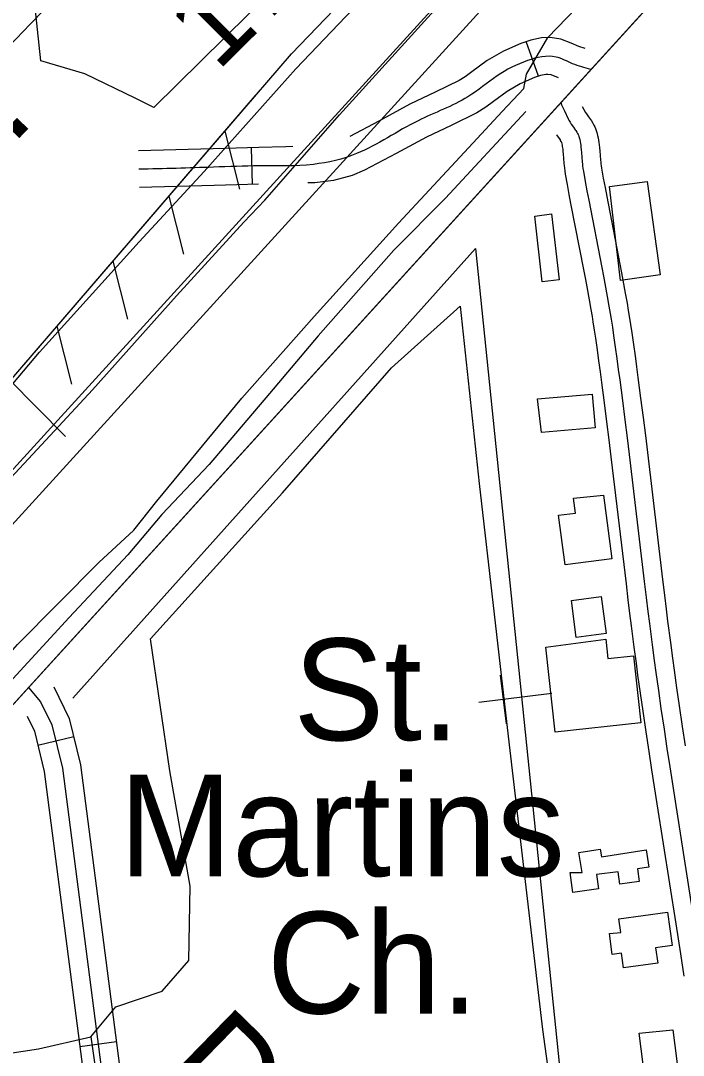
# Model space of a CAD drawing. Extents: x 3477039 to 3515015, y 546746 to 572297.
# Drawn here: x 3511303 to 3511844, y 558607 to 559451 of the extents above; entities that cross this region are included whole.
import ezdxf

# ---------------------------------------------------------------- set-up
doc = ezdxf.new("R2010")
doc.units = 0
for name, color, linetype in [('V-BLDG-OTLN', 7, 'Continuous'), ('V-DTCH-CNTR', 7, 'Continuous'), ('V-FLOD-BASE', 7, 'Continuous'), ('V-LEVE-TOET', 7, 'Continuous'), ('V-RIVR-RANG', 7, 'Continuous'), ('V-RIVR-RANG-IDEN', 7, 'Continuous'), ('V-ROAD-CNTR', 7, 'Continuous'), ('V-RRAP-FSHR', 7, 'Continuous'), ('V-SITE-OTLN', 7, 'Continuous'), ('V-SITE-OTLN-IDEN', 7, 'Continuous'), ('V-SITE-VEGE', 7, 'Continuous'), ('V-SURV-LINE', 7, 'Continuous'), ('V-TOPO-MINR', 7, 'Continuous'), ('V-TOPO-SHOR', 7, 'Continuous'), ('V-TOPO-WATR-IDEN', 7, 'Continuous'), ('V-UTIL-LINE', 7, 'Continuous')]:
    doc.layers.add(name, color=color, linetype=linetype)

msp = doc.modelspace()

# ---------------------------------------------------------------- linework, layer by layer
at = {"layer": 'V-BLDG-OTLN'}
for points in [[(3511783.33, 559315.9), (3511814.09, 559320.15), (3511824.62, 559243.81), (3511792.17, 559239.33)], [(3511722.21, 559291.81), (3511736, 559293.61), (3511742.09, 559239.81), (3511728.28, 559238.25)], [(3511724.38, 559142.64), (3511769.25, 559146.53), (3511771.64, 559119.04), (3511727.8, 559115.26)], [(3511778.33, 559063.96), (3511785.14, 559012.13), (3511747.06, 559007.12), (3511741.73, 559047.64), (3511755.62, 559049.47), (3511754.01, 559061.73)], [(3511752.2, 558978.17), (3511776.59, 558981.36), (3511780.58, 558951.14), (3511756.19, 558947.92)], [(3511731.36, 558939.92), (3511780.26, 558946.5), (3511782.01, 558930.72), (3511802.76, 558933.01), (3511808.83, 558878.23), (3511739.04, 558870.49)], [(3511751.11, 558755.94), (3511760.9, 558756.04), (3511758.37, 558772.36), (3511775.73, 558775.09), (3511776.69, 558768.91), (3511813.07, 558774.51), (3511815.25, 558760.4), (3511806.02, 558758.97), (3511807.39, 558748.73), (3511791.57, 558746.52), (3511790.25, 558756.6), (3511772.72, 558754.3), (3511774.26, 558742.58), (3511753.23, 558739.82)], [(3511783.21, 558706.15), (3511792.52, 558707.11), (3511791, 558718.1), (3511830.69, 558723.58), (3511834.44, 558696.4), (3511820.92, 558694.53), (3511822.64, 558682.03), (3511794.77, 558678.19), (3511793.13, 558690.08), (3511785.57, 558689.04)], [(3511807.42, 558624.96), (3511834.83, 558627.49), (3511840.03, 558586.95), (3511825.38, 558585.07), (3511824.99, 558588.15), (3511812.34, 558586.53)]]:
    msp.add_lwpolyline(points, close=True, dxfattribs=at)
at = {"layer": 'V-DTCH-CNTR'}
for points in [[(3511258.01, 558603.14), (3511317.34, 558612.12), (3511360.05, 558621.93), (3511380.46, 558646.36), (3511418.14, 558659.1), (3511440, 558684.24), (3511441.15, 558744.95), (3511424.47, 558839.03), (3511408.62, 558946.83), (3511516.43, 559066.04), (3511605.33, 559168.04), (3511661.34, 559218.24), (3511676.94, 559073.58), (3511701.44, 558860.19), (3511728.7, 558627.98), (3511765.12, 558362.47), (3511770.65, 558327.02), (3511798.87, 558331.15), (3511800.85, 558315.14), (3511818.69, 558170.56), (3511847.38, 557936.9)], [(3511360.05, 558621.93), (3511380.71, 558477.95), (3511413.84, 558254.12), (3511467.63, 557894.79), (3511519.95, 557527.26), (3511565.5, 557224.09), (3511576.43, 557135.12), (3511487.43, 557121.29)]]:
    msp.add_lwpolyline(points, dxfattribs=at)
at = {"layer": 'V-FLOD-BASE'}
msp.add_lwpolyline([(3510854.1, 558594.36), (3510926.58, 558674.07), (3510999.79, 558754.5), (3511059.88, 558820.21), (3511115.97, 558881.96), (3511168.06, 558939.42), (3511231.43, 559007.99), (3511279.88, 559062.57), (3511326.85, 559112.83), (3511361.45, 559150.17), (3511429.93, 559226.66), (3511484.93, 559286.98), (3511502.04, 559304.93), (3511562.89, 559374.6), (3511645.57, 559465.81), (3511704.2, 559528.63), (3511774.87, 559606.91), (3511829.13, 559666.52), (3511885.95, 559728.63)], dxfattribs=at)
at = {"layer": 'V-LEVE-TOET'}
for points in [[(3511715.4, 559407.86), (3511732.83, 559437.72), (3511810.73, 559518.48), (3511895.21, 559608.58), (3511995.73, 559718.09), (3512098.08, 559830.48), (3512189.85, 559928.84), (3512264.5, 560008.9), (3512352.62, 560102.6), (3512475.35, 560235.44), (3512578.79, 560348.54), (3512672.47, 560462.43), (3512703.81, 560498.7), (3512735.14, 560534.98), (3512760.99, 560561.9), (3512811.45, 560594.07), (3512863.11, 560615.13)], [(3510804.66, 558605.19), (3510860.04, 558667.68), (3510907.73, 558717.93), (3510974.03, 558791.54), (3511031.96, 558857.63), (3511098.6, 558929.79), (3511148.17, 558987.98), (3511210.08, 559055.84), (3511277.12, 559132.7), (3511317.94, 559180.84), (3511399.53, 559270.96), (3511452.34, 559328.41), (3511527.38, 559412.08), (3511597.29, 559485.66), (3511664.27, 559554.57), (3511729.1, 559625.31), (3511799.02, 559701.06), (3511874.79, 559785.45)], [(3510101.45, 557694.81), (3510220.42, 557806.72), (3510314.27, 557892.78), (3510425.56, 557993.54), (3510558.35, 558117.99), (3510637.04, 558207.06), (3510737.2, 558316.57), (3510833.05, 558429.36), (3510926.63, 558529.52), (3511003.86, 558616.06), (3511091.62, 558709.4), (3511200.88, 558828.96), (3511299.98, 558942.09), (3511366.59, 559009.2), (3511394.96, 559035.38), (3511413.93, 559059.09), (3511483.19, 559143.16), (3511542.2, 559209.96), (3511611.04, 559286.08), (3511668.58, 559347.83), (3511695.54, 559377.28), (3511713.38, 559395.94), (3511715.4, 559407.86)]]:
    msp.add_lwpolyline(points, dxfattribs=at)
at = {"layer": 'V-ROAD-CNTR'}
for p, q in [((3511725.19, 559406.03), (3511715.38, 559434.38)), ((3511491.94, 559317.69), (3511491.09, 559347.67)), ((3511346, 558866.76), (3511316.83, 558859.75)), ((3511380.8, 558617.7), (3511351.05, 558613.84))]:
    msp.add_line(p, q, dxfattribs=at)
for points in [[(3512860.65, 560577.39), (3512306.66, 560003.27), (3511752.79, 559394.67)], [(3512654.57, 560393.1), (3512306.66, 560003.27), (3510849.95, 558402.61)], [(3511763.44, 559428.66), (3511758.37, 559430.34), (3511752.01, 559432.94), (3511743.67, 559436.26), (3511734.87, 559437.67), (3511727.76, 559437.38), (3511718.93, 559435.61), (3511710.89, 559432.83), (3511696.87, 559426.52), (3511683.35, 559418.88), (3511670.8, 559409.57), (3511665.46, 559405.57), (3511660.49, 559402.49), (3511640.92, 559392.95), (3511620.22, 559383.12), (3511595.01, 559369.44), (3511571.29, 559356.9)], [(3511741.7, 559404.76), (3511735.65, 559407.16), (3511733.07, 559407.57), (3511731.34, 559407.5), (3511726.83, 559406.6), (3511721.98, 559404.92), (3511710.44, 559399.72), (3511699.73, 559393.67), (3511688.73, 559385.51), (3511682.38, 559380.76), (3511674.99, 559376.19), (3511653.93, 559365.92), (3511633.82, 559356.37), (3511609.18, 559342.99), (3511583.21, 559329.27), (3511573.25, 559325.1), (3511558, 559320.84), (3511542.66, 559319.11), (3511536.97, 559318.95)], [(3511752.79, 559394.67), (3510849.95, 558402.61)], [(3511743.52, 559384.48), (3511744.22, 559382.8), (3511745.5, 559379.89), (3511746.5, 559377.72), (3511749.57, 559371.25), (3511750.07, 559370.26), (3511750.58, 559369.36), (3511751.09, 559368.53), (3511752.1, 559366.99), (3511753.96, 559364.36), (3511755.34, 559362.37), (3511755.83, 559361.62), (3511756.64, 559360.27), (3511757.2, 559359.24), (3511757.58, 559358.45), (3511757.85, 559357.84), (3511758.2, 559356.92), (3511758.5, 559355.96), (3511758.93, 559354.28), (3511759.28, 559352.7), (3511759.55, 559351.21), (3511759.78, 559349.81), (3511759.96, 559348.49), (3511760.24, 559346.01), (3511760.44, 559343.84), (3511761.01, 559336.21), (3511761.19, 559334.3), (3511761.34, 559332.88), (3511761.6, 559330.75), (3511761.94, 559328.63), (3511763.44, 559320.23), (3511764.9, 559312.37), (3511766.29, 559305), (3511777.07, 559249.78), (3511778.38, 559242.87), (3511779.5, 559236.82), (3511781.42, 559226.22), (3511782.8, 559218.27), (3511783.81, 559212.3), (3511784.53, 559207.82), (3511785.59, 559201.09), (3511786.59, 559194.35), (3511787.95, 559184.86), (3511789.23, 559175.67), (3511790.45, 559166.75), (3511791.61, 559158.12), (3511793.81, 559141.38), (3511795.8, 559125.67), (3511797.63, 559110.94), (3511799.32, 559097.13), (3511811.63, 558993.5), (3511813.21, 558980.55), (3511814.61, 558969.22), (3511815.85, 558959.31), (3511818.08, 558941.98), (3511819.8, 558928.98), (3511821.11, 558919.24), (3511823.14, 558904.64), (3511825.24, 558890.05), (3511827.76, 558873.07), (3511830.16, 558857.16), (3511832.44, 558842.25), (3511836.78, 558814.3), (3511852.2, 558716.5)], [(3511760.89, 559381.28), (3511763.76, 559376.56), (3511764.49, 559375.45), (3511766.25, 559372.96), (3511767.79, 559370.74), (3511768.54, 559369.59), (3511769.67, 559367.72), (3511770.57, 559366.06), (3511771.23, 559364.69), (3511771.74, 559363.51), (3511772.37, 559361.85), (3511772.93, 559360.08), (3511773.53, 559357.75), (3511773.98, 559355.67), (3511774.34, 559353.76), (3511774.61, 559352.02), (3511774.84, 559350.36), (3511775.16, 559347.53), (3511775.39, 559345.08), (3511775.96, 559337.44), (3511776.12, 559335.76), (3511776.24, 559334.6), (3511776.46, 559332.85), (3511776.73, 559331.12), (3511778.2, 559322.92), (3511779.64, 559315.13), (3511781.02, 559307.83), (3511791.8, 559252.61), (3511793.12, 559245.64), (3511794.26, 559239.53), (3511796.19, 559228.85), (3511797.59, 559220.79), (3511798.61, 559214.74), (3511799.35, 559210.18), (3511800.42, 559203.35), (3511801.43, 559196.51), (3511802.8, 559186.96), (3511804.09, 559177.72), (3511805.32, 559168.77), (3511806.48, 559160.09), (3511808.68, 559143.3), (3511810.69, 559127.54), (3511812.52, 559112.78), (3511814.21, 559098.93), (3511826.52, 558995.29), (3511828.1, 558982.38), (3511829.49, 558971.07), (3511830.73, 558961.2), (3511832.95, 558943.92), (3511834.66, 558930.97), (3511835.97, 558921.28), (3511837.99, 558906.74), (3511840.09, 558892.21), (3511842.59, 558875.29), (3511844.99, 558859.41)], [(3511739.94, 559358.26), (3511742.89, 559354), (3511743.13, 559353.64), (3511743.62, 559352.82), (3511743.84, 559352.42), (3511743.94, 559352.2), (3511743.96, 559352.17), (3511744.03, 559351.99), (3511744.07, 559351.84), (3511744.34, 559350.82), (3511744.57, 559349.73), (3511744.77, 559348.66), (3511744.94, 559347.61), (3511745.07, 559346.63), (3511745.31, 559344.49), (3511745.49, 559342.59), (3511746.07, 559334.97), (3511746.26, 559332.85), (3511746.43, 559331.16), (3511746.75, 559328.64), (3511747.15, 559326.14), (3511748.69, 559317.54), (3511750.16, 559309.61), (3511751.56, 559302.17), (3511762.34, 559246.95), (3511763.63, 559240.1), (3511764.75, 559234.11), (3511766.65, 559223.6), (3511768.02, 559215.75), (3511769.01, 559209.86), (3511769.72, 559205.45), (3511770.76, 559198.82), (3511771.75, 559192.18), (3511773.09, 559182.76), (3511774.37, 559173.61), (3511775.59, 559164.74), (3511776.74, 559156.14), (3511778.93, 559139.46), (3511780.92, 559123.8), (3511782.74, 559109.11), (3511784.43, 559095.34), (3511796.74, 558991.7), (3511798.32, 558978.72), (3511799.72, 558967.37), (3511800.97, 558957.42), (3511803.2, 558940.04), (3511804.93, 558927), (3511806.25, 558917.21), (3511808.29, 558902.54), (3511810.4, 558887.88), (3511812.92, 558870.85), (3511815.33, 558854.91), (3511817.61, 558839.96), (3511821.96, 558811.98), (3511837.38, 558714.19), (3511841.16, 558689.76), (3511843.96, 558671.45)], [(3511524.85, 559348.62), (3511519.03, 559348.46), (3511497.04, 559347.84), (3511478.53, 559347.32), (3511459.7, 559346.79), (3511429.24, 559345.94), (3511398.8, 559345.08)], [(3511496.81, 559317.82), (3511479.03, 559317.32), (3511460.5, 559316.8), (3511430.08, 559315.95), (3511399.64, 559315.09)], [(3511309.08, 558907.11), (3511318.94, 558895.48), (3511328.21, 558876.56), (3511336.73, 558841.12), (3511411.76, 558261.82), (3511605.92, 556916.09), (3511662.08, 556533.14)], [(3511329.74, 558907.53), (3511342.41, 558881.68), (3511351.51, 558843.84), (3511426.63, 558263.86), (3511620.76, 556918.25), (3511676.92, 556535.32)], [(3511308.03, 558883.67), (3511314.01, 558871.45), (3511321.96, 558838.39), (3511396.9, 558259.79), (3511591.08, 556913.93), (3511647.24, 556530.96)]]:
    msp.add_lwpolyline(points, dxfattribs=at)
msp.add_spline([(3511768.13, 559411.52), (3511753.16, 559416.26), (3511739.66, 559421.71), (3511716.44, 559418.87), (3511691.54, 559406.27), (3511667.74, 559389.34), (3511627.02, 559369.75), (3511576.8, 559342.85), (3511541.6, 559334.09), (3511497.46, 559332.85), (3511460.1, 559331.8), (3511399.22, 559330.09)], degree=3, dxfattribs=at)
at = {"layer": 'V-RRAP-FSHR'}
for p, q in [((3511469.32, 559361.16), (3511481.35, 559313.83)), ((3511423.64, 559308.12), (3511435.66, 559260.8)), ((3511377.95, 559255.09), (3511389.98, 559207.76)), ((3511332.27, 559202.05), (3511344.29, 559154.72))]:
    msp.add_line(p, q, dxfattribs=at)
for points in [[(3509745.5, 557585.28), (3510295.89, 558064.81), (3510440.18, 558201.2), (3510700.41, 558506.52), (3511009.85, 558846.16), (3511280.08, 559141.47), (3511523.63, 559424.21), (3511745.49, 559655.11), (3512200.05, 560159.55), (3512557.86, 560555.24), (3512632.93, 560638.89), (3512861.95, 560796.57)], [(3510953.5, 558784.32), (3511009.85, 558846.16), (3511280.08, 559141.47), (3511494.43, 559390.3)]]:
    msp.add_lwpolyline(points, dxfattribs=at)
at = {"layer": 'V-SITE-OTLN'}
for p, q in [((3511694.08, 558917.2), (3511698.95, 558877.49)), ((3511736.22, 558902.21), (3511676.67, 558894.91))]:
    msp.add_line(p, q, dxfattribs=at)
at = {"layer": 'V-SITE-VEGE'}
msp.add_lwpolyline([(3511916.28, 559901.6), (3511811.38, 559785.98), (3511735.19, 559692.93), (3511665.33, 559625.85), (3511584.22, 559552.7), (3511488.49, 559456.53), (3511411.34, 559380.46), (3511396.57, 559387.8), (3511355.16, 559407.97), (3511319.1, 559418.7), (3511313.68, 559470.06), (3511335.24, 559503.15), (3511375.25, 559540.09), (3511423.44, 559558.18), (3511452.14, 559579.3), (3511506.33, 559627.34), (3511547.5, 559674.03), (3511615.28, 559754.13), (3511667.68, 559804.71), (3511760.03, 559883.56), (3511848.08, 559967.14)], dxfattribs=at)
at = {"layer": 'V-SURV-LINE'}
for points in [[(3510447.37, 558153.54), (3512690.26, 560615.35)], [(3512712.44, 560595.15), (3510469.55, 558133.33)]]:
    msp.add_lwpolyline(points, dxfattribs=at)
at = {"layer": 'V-TOPO-MINR'}
msp.add_lwpolyline([(3510346.69, 558482.45), (3510451.29, 558580.84), (3510701.79, 558820.27), (3510710.89, 558829.08), (3510719.93, 558837.95), (3510728.86, 558846.94), (3510737.71, 558855.99), (3511241.35, 559376.96), (3511275.92, 559412.71), (3511310.51, 559448.44), (3511345.11, 559484.16), (3511379.73, 559519.87), (3511445.07, 559587.24), (3511447.03, 559589.24), (3511449, 559591.24), (3511450.98, 559593.21), (3511452.98, 559595.18), (3511477.63, 559619.3), (3511492.02, 559633.25), (3511506.48, 559647.12), (3511521.07, 559660.87), (3511535.74, 559674.53), (3512084.81, 560181.34)], dxfattribs=at)
at = {"layer": 'V-TOPO-SHOR'}
for points in [[(3511715.05, 559377.17), (3511649.51, 559306.38), (3511607.37, 559264.02), (3511545.57, 559194.03), (3511505.88, 559147.09), (3511456.59, 559089.04), (3511417.77, 559048.3), (3511390.2, 559015.36), (3511342.2, 558964.34), (3511274.57, 558890.67), (3511237.81, 558847.43), (3511194.4, 558800.52), (3511141.39, 558744.15), (3511078.35, 558675.83), (3511024.52, 558619.46), (3510968.13, 558554.41)], [(3511345.24, 558898.25), (3511673.87, 559265.54), (3511770.53, 558324.77), (3511429.01, 558266.77)]]:
    msp.add_lwpolyline(points, dxfattribs=at)
at = {"layer": 'V-UTIL-LINE'}
msp.add_line((3511339.35, 559111.85), (3511292.79, 559159.09), dxfattribs=at)

# ---------------------------------------------------------------- texts
at = {"layer": 'V-RIVR-RANG'}
msp.add_text('17.4', height=67, rotation=44.89833, dxfattribs=at).set_placement((3511463.26, 559409.12))
at = {"layer": 'V-RIVR-RANG-IDEN'}
msp.add_text('D-000', height=83, rotation=315.72533, dxfattribs=at).set_placement((3511413.36, 558590.99))
at = {"layer": 'V-SITE-OTLN'}
msp.add_text('Ch.', height=83, dxfattribs=at).set_placement((3511503.67, 558640.93))
at = {"layer": 'V-SITE-OTLN-IDEN'}
for s, p in [('St.', (3511525.35, 558864.06)), ('Martins', (3511382.97, 558752.97))]:
    msp.add_text(s, height=83, dxfattribs=at).set_placement(p)
at = {"layer": 'V-TOPO-WATR-IDEN'}
msp.add_text('L.W.R.P.', height=83, rotation=46.1123, dxfattribs=at).set_placement((3511008.13, 559050.46))

doc.saveas('drawing.dxf')
